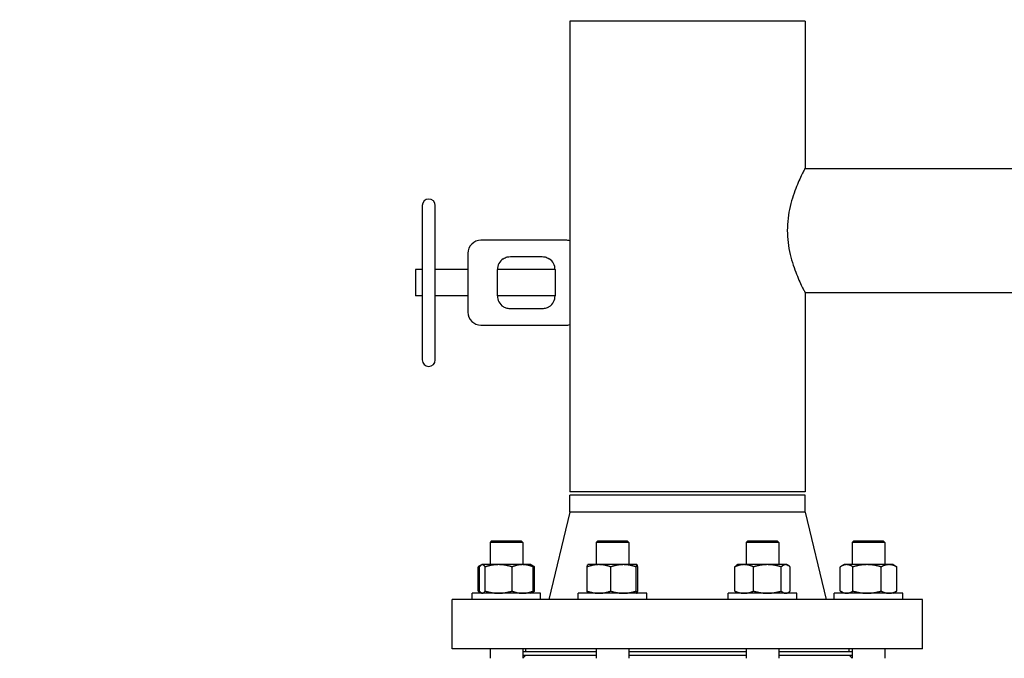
# Model space of a CAD drawing. Header units: inches. Extents: x 24 to 1128, y -58 to 748.
# Tile 295 of 656: x 368 to 387, y 607 to 619. Entities that reach past the tile are written whole.
import ezdxf

# ---------------------------------------------------------------- set-up
doc = ezdxf.new("R2010")
doc.units = ezdxf.units.IN
doc.header["$LTSCALE"] = 32
doc.header["$MEASUREMENT"] = 0
doc.layers.add('Dimension (ANSI)', color=7, linetype='Continuous', lineweight=25)
doc.layers.add('Visible (ANSI)', color=7, linetype='Continuous', lineweight=30)
doc.styles.add('Note Text (ANSI)', font='tahoma.ttf')
doc.dimstyles.new('SB Fraction-16 (ANSI)', dxfattribs={"dimscale": 32, "dimtxt": 0.125, "dimasz": 0.098425, "dimexe": 0.125, "dimexo": 0.0625, "dimgap": 0.031496, "dimtad": 0, "dimtih": 1, "dimtoh": 1, "dimdec": 4, "dimrnd": 1e-08, "dimzin": 0, "dimdsep": 46, "dimlunit": 5, "dimtxsty": 'Note Text (ANSI)', "dimcen": 0.09, "dimdle": 0.393701, "dimclrd": 256, "dimclre": 256, "dimclrt": 256, "dimadec": 0, "dimazin": 3, "dimtfac": 0.96, "dimtofl": 0, "dimtmove": 0, "dimatfit": 3, "dimfxl": 1, "dimfrac": 2, "dimtolj": 1, "dimtzin": 12, "dimlwd": -1, "dimlwe": -1, "dimarcsym": 0})

# ---------------------------------------------------------------- blocks, each defined once
blk = doc.blocks.new('*D19')
at = {"layer": 'Defpoints', "color": 0, "transparency": 16777216}
for p in [(494.281, 695.44), (330.501, 563.44), (494.281, 563.44)]:
    blk.add_point(p, dxfattribs=at)
at = {"layer": 'Dimension (ANSI)', "transparency": 16777216}
for p, q in [((492.281, 695.44), (326.501, 695.44)), ((330.501, 692.29), (330.501, 632.531)), ((330.501, 566.589), (330.501, 626.349)), ((492.281, 563.44), (326.501, 563.44))]:
    blk.add_line(p, q, dxfattribs=at)
for points in [[(329.976, 692.29), (331.026, 692.29), (330.501, 695.44)], [(329.976, 566.589), (331.026, 566.589), (330.501, 563.44)]]:
    blk.add_solid(points, dxfattribs=at)
at = {"layer": 'Dimension (ANSI)', "transparency": 16777216, "insert": (326.421, 631.523), "char_height": 4, "attachment_point": 1, "style": 'Note Text (ANSI)'}
blk.add_mtext('\\A1;132', dxfattribs=at)

msp = doc.modelspace()

# ---------------------------------------------------------------- linework, layer by layer
at = {"layer": 'Visible (ANSI)'}
for p, q in [((382.90563, 618.93978), (378.40563, 618.93978)), ((378.40563, 618.93978), (378.40563, 609.93978)), ((382.90563, 618.93978), (382.90563, 616.12728)), ((382.90563, 616.12728), (392.03541, 616.12728)), ((375.58063, 615.41478), (375.58063, 612.46478)), ((375.83063, 612.46478), (375.83063, 615.41478)), ((378.32499, 614.75228), (376.70563, 614.75228)), ((376.45563, 614.50228), (376.45563, 613.93978)), ((377.26863, 614.43978), (377.87313, 614.43978)), ((375.45563, 614.18978), (375.45563, 613.68978)), ((375.58063, 614.18978), (375.45563, 614.18978)), ((376.45563, 614.18978), (375.83063, 614.18978)), ((377.01863, 613.68978), (377.01863, 614.18978)), ((378.12313, 614.18978), (377.01863, 614.18978)), ((378.12313, 614.18978), (378.12313, 613.68978)), ((376.45563, 613.93978), (376.45563, 613.37728)), ((382.90563, 613.75228), (382.90563, 609.93978)), ((382.90563, 613.75228), (392.03541, 613.75228)), ((375.58063, 613.68978), (375.45563, 613.68978)), ((376.45563, 613.68978), (375.83063, 613.68978)), ((378.12313, 613.68978), (377.01863, 613.68978)), ((377.87313, 613.43978), (377.26863, 613.43978)), ((376.70563, 613.12728), (378.32499, 613.12728)), ((382.90563, 609.93978), (378.40563, 609.93978)), ((382.90563, 609.87728), (378.40563, 609.87728)), ((378.40563, 609.55061), (378.40563, 609.87728)), ((382.90563, 609.55061), (382.90563, 609.87728)), ((378.40563, 609.55061), (378.00063, 607.87728)), ((382.90563, 609.55061), (378.40563, 609.55061)), ((382.90563, 609.55061), (383.31063, 607.87728)), ((376.90988, 609.00228), (376.87858, 608.97098)), ((377.50358, 608.97098), (376.87858, 608.97098)), ((376.87858, 608.97098), (376.87858, 608.54628)), ((376.90988, 609.00228), (377.47228, 609.00228)), ((377.47228, 609.00228), (377.50358, 608.97098)), ((377.50358, 608.97098), (377.50358, 608.54628)), ((378.93937, 609.00228), (378.90807, 608.97098)), ((379.53307, 608.97098), (378.90807, 608.97098)), ((378.90807, 608.97098), (378.90807, 608.54628)), ((378.93937, 609.00228), (379.50177, 609.00228)), ((379.50177, 609.00228), (379.53307, 608.97098)), ((379.53307, 608.97098), (379.53307, 608.54628)), ((381.8095, 609.00228), (381.7782, 608.97098)), ((382.4032, 608.97098), (381.7782, 608.97098)), ((381.7782, 608.97098), (381.7782, 608.54628)), ((381.8095, 609.00228), (382.3719, 609.00228)), ((382.3719, 609.00228), (382.4032, 608.97098)), ((382.4032, 608.97098), (382.4032, 608.54628)), ((383.83898, 609.00228), (383.80768, 608.97098)), ((384.43268, 608.97098), (383.80768, 608.97098)), ((383.80768, 608.97098), (383.80768, 608.54628)), ((383.83898, 609.00228), (384.40138, 609.00228)), ((384.40138, 609.00228), (384.43268, 608.97098)), ((384.43268, 608.97098), (384.43268, 608.54628)), ((376.65079, 608.04115), (376.65079, 608.50441)), ((376.71262, 608.54067), (376.66699, 608.51433)), ((376.67759, 608.04115), (376.67759, 608.50441)), ((376.72233, 608.54628), (376.71262, 608.54067)), ((376.73186, 608.54628), (376.72233, 608.54628)), ((377.04288, 608.54628), (376.73186, 608.54628)), ((376.78613, 608.04115), (376.78613, 608.50441)), ((377.50211, 608.54628), (377.04288, 608.54628)), ((377.29963, 608.04115), (377.29963, 608.50441)), ((377.65983, 608.54628), (377.50211, 608.54628)), ((377.65983, 608.54628), (377.66955, 608.54067)), ((377.66955, 608.54067), (377.71518, 608.51433)), ((377.70458, 608.04115), (377.70458, 608.50441)), ((377.73138, 608.04115), (377.73138, 608.50441)), ((378.73646, 608.04115), (378.73646, 608.50441)), ((378.75182, 608.54628), (378.75098, 608.54579)), ((378.96232, 608.54628), (378.75182, 608.54628)), ((379.43022, 608.54628), (378.96232, 608.54628)), ((379.18817, 608.04115), (379.18817, 608.50441)), ((379.68848, 608.54628), (379.43022, 608.54628)), ((379.67228, 608.04115), (379.67228, 608.50441)), ((379.68932, 608.54628), (379.68848, 608.54628)), ((379.68932, 608.54628), (379.69016, 608.54579)), ((379.70468, 608.04115), (379.70468, 608.50441)), ((381.56042, 608.04115), (381.56042, 608.50441)), ((381.62195, 608.54628), (381.5966, 608.53165)), ((381.73999, 608.54628), (381.62195, 608.54628)), ((382.1847, 608.54628), (381.73999, 608.54628)), ((381.91956, 608.04115), (381.91956, 608.50441)), ((382.5354, 608.54628), (382.1847, 608.54628)), ((382.44983, 608.04115), (382.44983, 608.50441)), ((382.55945, 608.54628), (382.5354, 608.54628)), ((382.55945, 608.54628), (382.58479, 608.53165)), ((382.62097, 608.04115), (382.62097, 608.50441)), ((383.57989, 608.04115), (383.57989, 608.50441)), ((383.65143, 608.54628), (383.59609, 608.51433)), ((383.70093, 608.54628), (383.65143, 608.54628)), ((384.09212, 608.54628), (383.70093, 608.54628)), ((383.82197, 608.04115), (383.82197, 608.50441)), ((384.51137, 608.54628), (384.09212, 608.54628)), ((384.36227, 608.04115), (384.36227, 608.50441)), ((384.58893, 608.54628), (384.51137, 608.54628)), ((384.58893, 608.54628), (384.64427, 608.51433)), ((384.66048, 608.04115), (384.66048, 608.50441)), ((377.84733, 607.99928), (376.53483, 607.99928)), ((376.53483, 607.87728), (376.53483, 607.99928)), ((376.71262, 608.00489), (376.66699, 608.03123)), ((376.72233, 607.99928), (376.71262, 608.00489)), ((377.65983, 607.99928), (377.66955, 608.00489)), ((377.66955, 608.00489), (377.71518, 608.03123)), ((377.84733, 607.87728), (377.84733, 607.99928)), ((379.87682, 607.99928), (378.56432, 607.99928)), ((378.56432, 607.87728), (378.56432, 607.99928)), ((378.75182, 607.99928), (378.75098, 607.99977)), ((379.68932, 607.99928), (379.69016, 607.99977)), ((379.87682, 607.87728), (379.87682, 607.99928)), ((382.74695, 607.99928), (381.43445, 607.99928)), ((381.43445, 607.87728), (381.43445, 607.99928)), ((381.62195, 607.99928), (381.5966, 608.01391)), ((382.55945, 607.99928), (382.58479, 608.01391)), ((382.74695, 607.87728), (382.74695, 607.99928)), ((384.77643, 607.99928), (383.46393, 607.99928)), ((383.46393, 607.87728), (383.46393, 607.99928)), ((383.65143, 607.99928), (383.59609, 608.03123)), ((384.58893, 607.99928), (384.64427, 608.03123)), ((384.77643, 607.87728), (384.77643, 607.99928)), ((385.15563, 607.87728), (376.15563, 607.87728)), ((376.15563, 606.93728), (376.15563, 607.87728)), ((385.15563, 606.93728), (385.15563, 607.87728)), ((385.15563, 606.93728), (376.15563, 606.93728)), ((376.87858, 606.93728), (376.87858, 606.75478)), ((377.50358, 606.93728), (377.50358, 606.75478)), ((378.90807, 606.87728), (377.50358, 606.87728)), ((377.50358, 606.81478), (378.90807, 606.81478)), ((377.56063, 606.81478), (377.50358, 606.75773)), ((377.56063, 606.87728), (377.56063, 606.93728)), ((378.90807, 606.93728), (378.90807, 606.75478)), ((379.53307, 606.93728), (379.53307, 606.75478)), ((381.7782, 606.87728), (379.53307, 606.87728)), ((379.53307, 606.81478), (381.7782, 606.81478)), ((381.7782, 606.93728), (381.7782, 606.75478)), ((382.4032, 606.93728), (382.4032, 606.75478)), ((383.80768, 606.87728), (382.4032, 606.87728)), ((382.4032, 606.81478), (383.80768, 606.81478)), ((383.75063, 606.87728), (383.75063, 606.93728)), ((383.75063, 606.81478), (383.80768, 606.75773)), ((383.80768, 606.93728), (383.80768, 606.75478)), ((384.43268, 606.93728), (384.43268, 606.75478))]:
    msp.add_line(p, q, dxfattribs=at)
for centre, radius, start, end in [((375.70563, 615.41478), 0.125, 0, 180), ((376.70563, 614.50228), 0.25, 90, 180), ((378.32499, 614.50228), 0.25, 71.18083, 90), ((377.26863, 614.18978), 0.25, 123.55731, 180), ((377.87313, 614.18978), 0.25, 0, 56.44269), ((377.26863, 613.68978), 0.25, 180, 236.44269), ((377.87313, 613.68978), 0.25, 303.55731, 0), ((376.70563, 613.37728), 0.25, 180, 270), ((378.32499, 613.37728), 0.25, 270, 288.81917), ((375.70563, 612.46478), 0.125, 180, 0)]:
    msp.add_arc(centre, radius, start, end, dxfattribs=at)
for points, knots in [([(382.90563, 616.12728), (382.90563, 616.12728), (382.90167, 616.11984), (382.88564, 616.08903), (382.87358, 616.06568), (382.8432, 616.00458), (382.82487, 615.96679), (382.78522, 615.88013), (382.76391, 615.83126), (382.72217, 615.7275), (382.70018, 615.6688), (382.65808, 615.5407), (382.63801, 615.47128), (382.60402, 615.32564), (382.59012, 615.24928), (382.57146, 615.09456), (382.56674, 615.0162), (382.56674, 614.93978)], [13.9504358, 13.9504358, 13.9504358, 13.9504358, 14.53068561, 14.53068561, 15.11093542, 15.11093542, 15.69118523, 15.69118523, 16.27143504, 16.27143504, 16.85372155, 16.85372155, 17.43600805, 17.43600805, 18.01829456, 18.01829456, 18.60058107, 18.60058107, 18.60058107, 18.60058107]), ([(382.56674, 614.93978), (382.56674, 614.86336), (382.57146, 614.785), (382.59012, 614.63028), (382.60402, 614.55392), (382.63801, 614.40828), (382.65808, 614.33886), (382.70018, 614.21076), (382.72217, 614.15206), (382.76391, 614.0483), (382.78522, 613.99943), (382.82487, 613.91277), (382.8432, 613.87498), (382.87358, 613.81388), (382.88564, 613.79053), (382.90167, 613.75972), (382.90563, 613.75228), (382.90563, 613.75228)], [0, 0, 0, 0, 0.58228651, 0.58228651, 1.16457302, 1.16457302, 1.74685953, 1.74685953, 2.32914603, 2.32914603, 2.90939584, 2.90939584, 3.48964565, 3.48964565, 4.06989546, 4.06989546, 4.65014527, 4.65014527, 4.65014527, 4.65014527]), ([(377.13044, 614.39811), (377.15376, 614.41359), (377.19881, 614.43357), (377.24764, 614.43978), (377.26863, 614.43978)], [0, 0, 0, 0, 0.319921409, 0.559862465, 0.559862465, 0.559862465, 0.559862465]), ([(377.87313, 614.43978), (377.89413, 614.43978), (377.94295, 614.43357), (377.988, 614.41359), (378.01133, 614.39811)], [-0.559862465, -0.559862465, -0.559862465, -0.559862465, -0.319921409, 0, 0, 0, 0]), ([(377.26863, 613.43978), (377.25464, 613.43978), (377.22665, 613.44215), (377.17939, 613.45429), (377.14793, 613.46984), (377.13044, 613.48145)], [-0.559862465, -0.559862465, -0.559862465, -0.559862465, -0.399901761, -0.239941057, 0, 0, 0, 0]), ([(378.01133, 613.48145), (377.99383, 613.46984), (377.96238, 613.45429), (377.91512, 613.44215), (377.88713, 613.43978), (377.87313, 613.43978)], [4.66768308, 4.66768308, 4.66768308, 4.66768308, 4.907624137, 5.067584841, 5.227545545, 5.227545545, 5.227545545, 5.227545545])]:
    msp.add_open_spline(points, degree=3, knots=knots, dxfattribs=at)
for points, weights in [([(376.69936, 608.53057), (376.67614, 608.52077), (376.65079, 608.50441)], [1.01791936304, 1.01449643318, 1]), ([(376.73186, 608.54628), (376.70667, 608.54628), (376.67759, 608.50441)], [1, 1.0379548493, 1]), ([(376.78613, 608.50441), (376.75704, 608.54628), (376.73186, 608.54628)], [1, 1.0379548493, 1]), ([(377.04288, 608.54628), (376.92372, 608.54628), (376.78613, 608.50441)], [1, 1.0379548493, 1]), ([(377.29963, 608.50441), (377.16204, 608.54628), (377.04288, 608.54628)], [1, 1.0379548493, 1]), ([(377.50211, 608.54628), (377.40813, 608.54628), (377.29963, 608.50441)], [1, 1.0379548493, 1]), ([(377.70458, 608.50441), (377.59608, 608.54628), (377.50211, 608.54628)], [1, 1.0379548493, 1]), ([(377.66955, 608.54067), (377.68599, 608.53118), (377.70458, 608.50441)], [1.01768117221, 1.02393721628, 1]), ([(377.73138, 608.50441), (377.70963, 608.51581), (377.68925, 608.52398)], [1, 1.01005189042, 1.01477953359]), ([(377.71518, 608.51433), (377.72315, 608.50973), (377.73138, 608.50441)], [1.00817877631, 1.00466202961, 1]), ([(378.96232, 608.54628), (378.8575, 608.54628), (378.73646, 608.50441)], [1, 1.0379548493, 1]), ([(378.73646, 608.50441), (378.74423, 608.5419), (378.75098, 608.54579)], [1, 1.03384986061, 1.00732203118]), ([(379.18817, 608.50441), (379.06713, 608.54628), (378.96232, 608.54628)], [1, 1.0379548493, 1]), ([(379.43022, 608.54628), (379.31789, 608.54628), (379.18817, 608.50441)], [1, 1.0379548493, 1]), ([(379.67228, 608.50441), (379.54256, 608.54628), (379.43022, 608.54628)], [1, 1.0379548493, 1]), ([(379.68848, 608.54628), (379.68096, 608.54628), (379.67228, 608.50441)], [1, 1.0379548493, 1]), ([(379.70468, 608.50441), (379.696, 608.54628), (379.68848, 608.54628)], [1, 1.0379548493, 1]), ([(381.73999, 608.54628), (381.65665, 608.54628), (381.56042, 608.50441)], [1, 1.0379548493, 1]), ([(381.56042, 608.50441), (381.57934, 608.52168), (381.5966, 608.53165)], [1, 1.01531135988, 1.01826921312]), ([(381.91956, 608.50441), (381.82333, 608.54628), (381.73999, 608.54628)], [1, 1.0379548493, 1]), ([(382.1847, 608.54628), (382.06165, 608.54628), (381.91956, 608.50441)], [1, 1.0379548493, 1]), ([(382.44983, 608.50441), (382.30775, 608.54628), (382.1847, 608.54628)], [1, 1.0379548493, 1]), ([(382.5354, 608.54628), (382.49569, 608.54628), (382.44983, 608.50441)], [1, 1.0379548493, 1]), ([(382.62097, 608.50441), (382.57511, 608.54628), (382.5354, 608.54628)], [1, 1.0379548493, 1]), ([(383.70093, 608.54628), (383.64475, 608.54628), (383.57989, 608.50441)], [1, 1.0379548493, 1]), ([(383.82197, 608.50441), (383.75711, 608.54628), (383.70093, 608.54628)], [1, 1.0379548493, 1]), ([(384.09212, 608.54628), (383.96675, 608.54628), (383.82197, 608.50441)], [1, 1.0379548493, 1]), ([(384.36227, 608.50441), (384.2175, 608.54628), (384.09212, 608.54628)], [1, 1.0379548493, 1]), ([(384.51137, 608.54628), (384.44217, 608.54628), (384.36227, 608.50441)], [1, 1.0379548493, 1]), ([(384.66048, 608.50441), (384.58057, 608.54628), (384.51137, 608.54628)], [1, 1.0379548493, 1]), ([(384.64427, 608.51433), (384.65224, 608.50973), (384.66048, 608.50441)], [1.00817877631, 1.00466202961, 1]), ([(376.65079, 608.04115), (376.67614, 608.02479), (376.69936, 608.01499)], [1, 1.01449643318, 1.01791936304]), ([(376.67759, 608.04115), (376.70667, 607.99928), (376.73186, 607.99928)], [1, 1.0379548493, 1]), ([(376.73186, 607.99928), (376.75704, 607.99928), (376.78613, 608.04115)], [1, 1.0379548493, 1]), ([(376.78613, 608.04115), (376.92372, 607.99928), (377.04288, 607.99928)], [1, 1.0379548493, 1]), ([(377.04288, 607.99928), (377.16204, 607.99928), (377.29963, 608.04115)], [1, 1.0379548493, 1]), ([(377.29963, 608.04115), (377.40813, 607.99928), (377.50211, 607.99928)], [1, 1.0379548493, 1]), ([(377.50211, 607.99928), (377.59608, 607.99928), (377.70458, 608.04115)], [1, 1.0379548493, 1]), ([(377.70458, 608.04115), (377.68599, 608.01438), (377.66955, 608.00489)], [1, 1.02393721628, 1.01768117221]), ([(377.68925, 608.02158), (377.70963, 608.02975), (377.73138, 608.04115)], [1.01477953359, 1.01005189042, 1]), ([(377.73138, 608.04115), (377.72315, 608.03583), (377.71518, 608.03123)], [1, 1.00466202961, 1.00817877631]), ([(378.75098, 607.99977), (378.74423, 608.00366), (378.73646, 608.04115)], [1.00732203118, 1.03384986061, 1]), ([(378.73646, 608.04115), (378.8575, 607.99928), (378.96232, 607.99928)], [1, 1.0379548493, 1]), ([(378.96232, 607.99928), (379.06713, 607.99928), (379.18817, 608.04115)], [1, 1.0379548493, 1]), ([(379.18817, 608.04115), (379.31789, 607.99928), (379.43022, 607.99928)], [1, 1.0379548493, 1]), ([(379.43022, 607.99928), (379.54256, 607.99928), (379.67228, 608.04115)], [1, 1.0379548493, 1]), ([(379.67228, 608.04115), (379.68096, 607.99928), (379.68848, 607.99928)], [1, 1.0379548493, 1]), ([(379.68848, 607.99928), (379.696, 607.99928), (379.70468, 608.04115)], [1, 1.0379548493, 1]), ([(381.5966, 608.01391), (381.57934, 608.02388), (381.56042, 608.04115)], [1.01826921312, 1.01531135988, 1]), ([(381.56042, 608.04115), (381.65665, 607.99928), (381.73999, 607.99928)], [1, 1.0379548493, 1]), ([(381.73999, 607.99928), (381.82333, 607.99928), (381.91956, 608.04115)], [1, 1.0379548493, 1]), ([(381.91956, 608.04115), (382.06165, 607.99928), (382.1847, 607.99928)], [1, 1.0379548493, 1]), ([(382.1847, 607.99928), (382.30775, 607.99928), (382.44983, 608.04115)], [1, 1.0379548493, 1]), ([(382.44983, 608.04115), (382.49569, 607.99928), (382.5354, 607.99928)], [1, 1.0379548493, 1]), ([(382.5354, 607.99928), (382.57511, 607.99928), (382.62097, 608.04115)], [1, 1.0379548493, 1]), ([(383.57989, 608.04115), (383.64475, 607.99928), (383.70093, 607.99928)], [1, 1.0379548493, 1]), ([(383.70093, 607.99928), (383.75711, 607.99928), (383.82197, 608.04115)], [1, 1.0379548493, 1]), ([(383.82197, 608.04115), (383.96675, 607.99928), (384.09212, 607.99928)], [1, 1.0379548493, 1]), ([(384.09212, 607.99928), (384.2175, 607.99928), (384.36227, 608.04115)], [1, 1.0379548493, 1]), ([(384.36227, 608.04115), (384.44217, 607.99928), (384.51137, 607.99928)], [1, 1.0379548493, 1]), ([(384.51137, 607.99928), (384.58057, 607.99928), (384.66048, 608.04115)], [1, 1.0379548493, 1]), ([(384.66048, 608.04115), (384.65224, 608.03583), (384.64427, 608.03123)], [1, 1.00466202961, 1.00817877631])]:
    msp.add_rational_spline(points, weights, degree=2, dxfattribs=at)

# ---------------------------------------------------------------- dimensions: what is measured, and where the dimension line sits
at = {"layer": 'Dimension (ANSI)'}
dim = msp.add_linear_dim(base=(330.50111, 563.43978), p1=(494.28063, 695.43978), p2=(494.28063, 563.43978), angle=90, dimstyle='SB Fraction-16 (ANSI)', override={"dimgap": 0.031496, "dimdec": 4, "dimtol": 0, "dimlim": 0, "dimtp": 0, "dimtm": 0, "dimtdec": 2, "dimatfit": 1}, dxfattribs=at)
dim.commit()
dim.dimension.update_dxf_attribs({"geometry": '*D19', "text_midpoint": (330.50111, 629.43978), "dimtype": 160})

doc.saveas('drawing.dxf')
